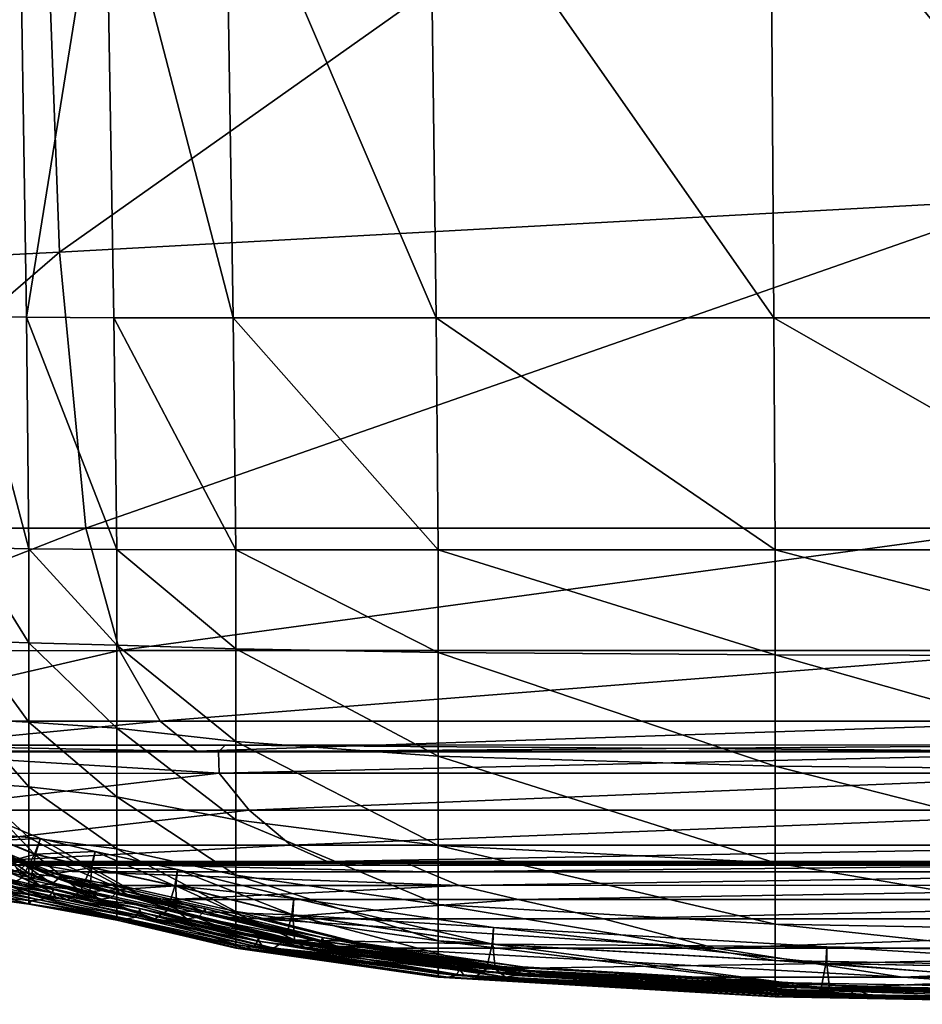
# Model space of a CAD drawing. Header units: millimetres. Extents: x 2387 to 13955, y -4964 to 364.
# Tile 783 of 1056: x 3702 to 3724, y -365 to -341. Entities that reach past the tile are written whole.
import ezdxf

# ---------------------------------------------------------------- set-up
doc = ezdxf.new("R2010")
doc.units = ezdxf.units.MM
doc.header["$MEASUREMENT"] = 0
doc.layers.add('Predefinito', color=7, linetype='Continuous', true_color=0x000000)

# ---------------------------------------------------------------- blocks, each defined once
blk = doc.blocks.new('Blocco 09')
at = {"layer": 'Predefinito'}
for points in [[(316.987, -595.86, 558.749), (290.49, -601.114, 473.503), (290.98, -614.261, 469.967)], [(290.98, -614.261, 469.967), (314.934, -612.947, 544.564), (316.987, -595.86, 558.749)], [(290.49, -601.114, 473.503), (281.395, -602.865, 440.638), (282.275, -614.699, 440.649)], [(282.275, -614.699, 440.649), (290.98, -614.261, 469.967), (290.49, -601.114, 473.503)], [(289.974, -603.701, 12.329), (290.159, -615.871, 12.4), (288.701, -615.856, 12.571)], [(290.159, -615.871, 12.4), (289.974, -603.701, 12.329), (292.119, -603.705, 12.211)], [(292.119, -603.705, 12.211), (292.326, -615.88, 12.296), (290.159, -615.871, 12.4)], [(292.119, -603.705, 12.211), (295.083, -603.706, 12.172), (295.279, -615.883, 12.262)], [(295.279, -615.883, 12.262), (292.326, -615.88, 12.296), (292.119, -603.705, 12.211)], [(295.083, -603.706, 12.172), (300.141, -603.706, 12.172), (300.297, -615.883, 12.262)], [(300.297, -615.883, 12.262), (295.279, -615.883, 12.262), (295.083, -603.706, 12.172)], [(300.141, -603.706, 12.172), (308.572, -603.706, 12.172), (308.66, -615.883, 12.262)], [(308.66, -615.883, 12.262), (300.297, -615.883, 12.262), (300.141, -603.706, 12.172)], [(308.572, -603.706, 12.172), (318.689, -603.706, 12.172), (318.697, -615.883, 12.262)], [(318.697, -615.883, 12.262), (308.66, -615.883, 12.262), (308.572, -603.706, 12.172)], [(314.934, -612.947, 544.564), (290.98, -614.261, 469.967), (291.634, -621.091, 468.812)], [(291.634, -621.091, 468.812), (314.74, -621.091, 539.929), (314.934, -612.947, 544.564)], [(290.98, -614.261, 469.967), (282.275, -614.699, 440.649), (283.058, -621.092, 440.652)], [(283.058, -621.092, 440.652), (291.634, -621.091, 468.812), (290.98, -614.261, 469.967)], [(290.221, -621.601, 12.654), (288.753, -621.57, 12.811), (288.701, -615.856, 12.571)], [(288.701, -615.856, 12.571), (290.159, -615.871, 12.4), (290.221, -621.601, 12.654)], [(292.396, -621.619, 12.563), (290.221, -621.601, 12.654), (290.159, -615.871, 12.4)], [(290.159, -615.871, 12.4), (292.326, -615.88, 12.296), (292.396, -621.619, 12.563)], [(295.345, -621.625, 12.532), (292.396, -621.619, 12.563), (292.326, -615.88, 12.296)], [(292.326, -615.88, 12.296), (295.279, -615.883, 12.262), (295.345, -621.625, 12.532)], [(300.349, -621.625, 12.532), (295.345, -621.625, 12.532), (295.279, -615.883, 12.262)], [(295.279, -615.883, 12.262), (300.297, -615.883, 12.262), (300.349, -621.625, 12.532)], [(308.69, -621.625, 12.532), (300.349, -621.625, 12.532), (300.297, -615.883, 12.262)], [(300.297, -615.883, 12.262), (308.66, -615.883, 12.262), (308.69, -621.625, 12.532)], [(318.699, -621.625, 12.532), (308.69, -621.625, 12.532), (308.66, -615.883, 12.262)], [(308.66, -615.883, 12.262), (318.697, -615.883, 12.262), (318.699, -621.625, 12.532)], [(291.634, -621.091, 468.812), (283.058, -621.092, 440.652), (283.885, -624.121, 440.653)], [(283.885, -624.121, 440.653), (292.46, -624.12, 468.841), (291.634, -621.091, 468.812)], [(314.74, -621.091, 539.929), (291.634, -621.091, 468.812), (292.46, -624.12, 468.841)], [(292.46, -624.12, 468.841), (315.566, -624.12, 540.045), (314.74, -621.091, 539.929)], [(288.753, -621.57, 12.811), (290.221, -621.601, 12.654), (290.221, -623.928, 13.18)], [(290.221, -623.928, 13.18), (288.753, -623.876, 13.322), (288.753, -621.57, 12.811)], [(290.221, -621.601, 12.654), (292.396, -621.619, 12.563), (292.396, -623.984, 13.1)], [(292.396, -623.984, 13.1), (290.221, -623.928, 13.18), (290.221, -621.601, 12.654)], [(292.396, -621.619, 12.563), (295.345, -621.625, 12.532), (295.345, -624.073, 13.073)], [(295.345, -624.073, 13.073), (292.396, -623.984, 13.1), (292.396, -621.619, 12.563)], [(295.345, -621.625, 12.532), (300.349, -621.625, 12.532), (300.349, -624.164, 13.073)], [(300.349, -624.164, 13.073), (295.345, -624.073, 13.073), (295.345, -621.625, 12.532)], [(300.349, -621.625, 12.532), (308.69, -621.625, 12.532), (308.69, -624.225, 13.073)], [(308.69, -624.225, 13.073), (300.349, -624.164, 13.073), (300.349, -621.625, 12.532)], [(308.69, -621.625, 12.532), (318.699, -621.625, 12.532), (318.699, -624.247, 13.073)], [(318.699, -624.247, 13.073), (308.69, -624.225, 13.073), (308.69, -621.625, 12.532)], [(290.221, -625.892, 14.068), (288.753, -625.813, 14.192), (288.753, -623.876, 13.322)], [(288.753, -623.876, 13.322), (290.221, -623.928, 13.18), (290.221, -625.892, 14.068)], [(292.396, -626.041, 13.997), (290.221, -625.892, 14.068), (290.221, -623.928, 13.18)], [(290.221, -623.928, 13.18), (292.396, -623.984, 13.1), (292.396, -626.041, 13.997)], [(295.345, -626.372, 13.974), (292.396, -626.041, 13.997), (292.396, -623.984, 13.1)], [(292.396, -623.984, 13.1), (295.345, -624.073, 13.073), (295.345, -626.372, 13.974)], [(292.46, -624.12, 468.841), (283.885, -624.121, 440.653), (284.894, -625.865, 440.653)], [(284.894, -625.865, 440.653), (293.469, -625.864, 468.858), (292.46, -624.12, 468.841)], [(315.566, -624.12, 540.045), (292.46, -624.12, 468.841), (293.469, -625.864, 468.858)], [(293.469, -625.864, 468.858), (316.575, -625.864, 540.111), (315.566, -624.12, 540.045)], [(300.349, -626.734, 13.974), (295.345, -626.372, 13.974), (295.345, -624.073, 13.073)], [(295.345, -624.073, 13.073), (300.349, -624.164, 13.073), (300.349, -626.734, 13.974)], [(308.69, -626.977, 13.974), (300.349, -626.734, 13.974), (300.349, -624.164, 13.073)], [(300.349, -624.164, 13.073), (308.69, -624.225, 13.073), (308.69, -626.977, 13.974)], [(318.699, -627.068, 13.974), (308.69, -626.977, 13.974), (308.69, -624.225, 13.073)], [(308.69, -624.225, 13.073), (318.699, -624.247, 13.073), (318.699, -627.068, 13.974)], [(293.469, -625.864, 468.858), (284.894, -625.865, 440.653), (285.806, -626.607, 440.637)], [(285.806, -626.607, 440.637), (294.381, -626.605, 468.849), (293.469, -625.864, 468.858)], [(288.753, -625.813, 14.192), (290.221, -625.892, 14.068), (290.221, -627.494, 15.314)], [(290.221, -627.494, 15.314), (288.753, -627.39, 15.418), (288.753, -625.813, 14.192)], [(290.221, -625.892, 14.068), (292.396, -626.041, 13.997), (292.396, -627.738, 15.255)], [(292.396, -627.738, 15.255), (290.221, -627.494, 15.314), (290.221, -625.892, 14.068)], [(316.575, -625.864, 540.111), (293.469, -625.864, 468.858), (294.381, -626.605, 468.849)], [(294.381, -626.605, 468.849), (317.487, -626.605, 540.13), (316.575, -625.864, 540.111)], [(292.396, -626.041, 13.997), (295.345, -626.372, 13.974), (295.345, -628.311, 15.236)], [(295.345, -628.311, 15.236), (292.396, -627.738, 15.255), (292.396, -626.041, 13.997)], [(294.911, -626.626, 468.803), (286.336, -626.627, 440.589), (286.507, -626.457, 440.557)], [(286.507, -626.457, 440.557), (286.336, -626.627, 440.589), (294.911, -626.626, 468.803)], [(286.507, -626.457, 440.557), (295.081, -626.456, 468.771), (294.911, -626.626, 468.803)], [(294.911, -626.626, 468.803), (295.081, -626.456, 468.771), (286.507, -626.457, 440.557)], [(294.911, -626.626, 468.803), (318.019, -626.625, 540.103), (318.189, -626.454, 540.078)], [(318.189, -626.454, 540.078), (295.081, -626.456, 468.771), (294.911, -626.626, 468.803)], [(318.019, -626.625, 540.103), (294.911, -626.626, 468.803), (295.081, -626.456, 468.771)], [(295.081, -626.456, 468.771), (318.189, -626.454, 540.078), (318.019, -626.625, 540.103)], [(295.345, -626.372, 13.974), (300.349, -626.734, 13.974), (300.349, -628.944, 15.236)], [(300.349, -628.944, 15.236), (295.345, -628.311, 15.236), (295.345, -626.372, 13.974)], [(294.381, -626.605, 468.849), (285.806, -626.607, 440.637), (286.336, -626.627, 440.589)], [(286.336, -626.627, 440.589), (294.911, -626.626, 468.803), (294.381, -626.605, 468.849)], [(294.931, -627.156, 468.855), (294.911, -626.626, 468.803), (286.336, -626.627, 440.589)], [(286.336, -626.627, 440.589), (286.356, -627.158, 440.637), (294.931, -627.156, 468.855)], [(317.487, -626.605, 540.13), (294.381, -626.605, 468.849), (294.911, -626.626, 468.803)], [(294.911, -626.626, 468.803), (318.019, -626.625, 540.103), (317.487, -626.605, 540.13)], [(318.019, -626.625, 540.103), (294.911, -626.626, 468.803), (294.931, -627.156, 468.855)], [(294.931, -627.156, 468.855), (318.038, -627.156, 540.151), (318.019, -626.625, 540.103)], [(300.349, -626.734, 13.974), (308.69, -626.977, 13.974), (308.69, -629.369, 15.236)], [(308.69, -629.369, 15.236), (300.349, -628.944, 15.236), (300.349, -626.734, 13.974)], [(308.69, -626.977, 13.974), (318.699, -627.068, 13.974), (318.699, -629.529, 15.236)], [(318.699, -629.529, 15.236), (308.69, -629.369, 15.236), (308.69, -626.977, 13.974)], [(294.931, -627.156, 468.855), (286.356, -627.158, 440.637), (287.098, -628.069, 440.654)], [(287.098, -628.069, 440.654), (295.673, -628.067, 468.879), (294.931, -627.156, 468.855)], [(318.038, -627.156, 540.151), (294.931, -627.156, 468.855), (295.673, -628.067, 468.879)], [(295.673, -628.067, 468.879), (318.778, -628.067, 540.195), (318.038, -627.156, 540.151)], [(290.221, -628.741, 16.917), (288.753, -628.616, 16.996), (288.753, -627.39, 15.418)], [(288.753, -627.39, 15.418), (290.221, -627.494, 15.314), (290.221, -628.741, 16.917)], [(292.396, -629.022, 16.873), (290.221, -628.741, 16.917), (290.221, -627.494, 15.314)], [(290.221, -627.494, 15.314), (292.396, -627.738, 15.255), (292.396, -629.022, 16.873)], [(295.345, -629.678, 16.858), (292.396, -629.022, 16.873), (292.396, -627.738, 15.255)], [(292.396, -627.738, 15.255), (295.345, -628.311, 15.236), (295.345, -629.678, 16.858)], [(295.673, -628.067, 468.879), (287.098, -628.069, 440.654), (288.132, -628.937, 440.654)], [(288.132, -628.937, 440.654), (296.707, -628.935, 468.887), (295.673, -628.067, 468.879)], [(318.778, -628.067, 540.195), (295.673, -628.067, 468.879), (296.707, -628.935, 468.887)], [(296.707, -628.935, 468.887), (319.813, -628.935, 540.228), (318.778, -628.067, 540.195)], [(289.655, -628.418, 426.633), (289.522, -628.812, 426.543), (290.358, -629.158, 426.543)], [(289.547, -628.811, 426.753), (289.655, -628.418, 426.633), (290.506, -628.77, 426.632)], [(290.358, -629.158, 426.543), (290.506, -628.77, 426.632), (289.655, -628.418, 426.633)], [(300.349, -630.402, 16.858), (295.345, -629.678, 16.858), (295.345, -628.311, 15.236)], [(295.345, -628.311, 15.236), (300.349, -628.944, 15.236), (300.349, -630.402, 16.858)], [(288.753, -628.616, 16.996), (290.221, -628.741, 16.917), (290.221, -629.628, 18.88)], [(290.221, -629.628, 18.88), (288.753, -629.487, 18.933), (288.753, -628.616, 16.996)], [(289.522, -628.812, 426.543), (289.239, -629.402, 425.692), (290.052, -629.74, 425.695)], [(289.468, -629.401, 427.646), (289.547, -628.811, 426.753), (290.383, -629.158, 426.754)], [(290.052, -629.74, 425.695), (290.358, -629.158, 426.543), (289.522, -628.812, 426.543)], [(290.506, -628.77, 426.632), (290.383, -629.158, 426.754), (289.547, -628.811, 426.753)], [(290.221, -628.741, 16.917), (292.396, -629.022, 16.873), (292.396, -629.92, 18.851)], [(292.396, -629.92, 18.851), (290.221, -629.628, 18.88), (290.221, -628.741, 16.917)], [(290.506, -628.77, 426.632), (290.358, -629.158, 426.543), (291.751, -629.49, 426.553)], [(290.383, -629.158, 426.754), (290.506, -628.77, 426.632), (291.864, -629.093, 426.646)], [(291.751, -629.49, 426.553), (291.864, -629.093, 426.646), (290.506, -628.77, 426.632)], [(296.707, -628.935, 468.887), (288.132, -628.937, 440.654), (289.032, -629.337, 440.655)], [(289.032, -629.337, 440.655), (297.606, -629.335, 468.891), (296.707, -628.935, 468.887)], [(290.383, -629.158, 426.754), (290.281, -629.739, 427.65), (289.468, -629.401, 427.646)], [(289.657, -629.121, 433.589), (289.615, -629.206, 433.407), (290.132, -629.428, 433.407)], [(289.672, -629.206, 433.776), (289.657, -629.121, 433.589), (290.183, -629.345, 433.588)], [(290.132, -629.428, 433.407), (290.183, -629.345, 433.588), (289.657, -629.121, 433.589)], [(290.358, -629.158, 426.543), (290.052, -629.74, 425.695), (291.498, -630.084, 425.699)], [(290.281, -629.739, 427.65), (290.383, -629.158, 426.754), (291.775, -629.49, 426.763)], [(291.498, -630.084, 425.699), (291.751, -629.49, 426.553), (290.358, -629.158, 426.543)], [(291.864, -629.093, 426.646), (291.775, -629.49, 426.763), (290.383, -629.158, 426.754)], [(291.864, -629.093, 426.646), (291.751, -629.49, 426.553), (293.83, -629.943, 426.565)], [(291.775, -629.49, 426.763), (291.864, -629.093, 426.646), (293.897, -629.536, 426.664)], [(293.83, -629.943, 426.565), (293.897, -629.536, 426.664), (291.864, -629.093, 426.646)], [(292.396, -629.022, 16.873), (295.345, -629.678, 16.858), (295.345, -630.579, 18.841)], [(295.345, -630.579, 18.841), (292.396, -629.92, 18.851), (292.396, -629.022, 16.873)], [(319.813, -628.935, 540.228), (296.707, -628.935, 468.887), (297.606, -629.335, 468.891)], [(297.606, -629.335, 468.891), (320.716, -629.336, 540.243), (319.813, -628.935, 540.228)], [(308.69, -630.887, 16.858), (300.349, -630.402, 16.858), (300.349, -628.944, 15.236)], [(300.349, -628.944, 15.236), (308.69, -629.369, 15.236), (308.69, -630.887, 16.858)], [(297.606, -629.335, 468.891), (289.032, -629.337, 440.655), (289.799, -629.432, 440.653)], [(289.703, -629.935, 423.297), (290.052, -629.74, 425.695), (289.239, -629.402, 425.692)], [(289.672, -629.206, 433.776), (290.001, -629.334, 435.587), (289.45, -629.341, 435.592)], [(290.436, -629.383, 440.647), (289.45, -629.341, 435.592), (290.001, -629.334, 435.587)], [(289.45, -629.341, 435.592), (290.436, -629.383, 440.647), (289.799, -629.432, 440.653)], [(289.689, -629.596, 430.059), (289.468, -629.401, 427.646), (290.281, -629.739, 427.65)], [(289.985, -629.553, 432.482), (290.132, -629.428, 433.407), (289.615, -629.206, 433.407)], [(290.001, -629.334, 435.587), (289.672, -629.206, 433.776), (290.19, -629.428, 433.777)], [(290.183, -629.345, 433.588), (290.19, -629.428, 433.777), (289.672, -629.206, 433.776)], [(289.799, -629.432, 440.653), (298.373, -629.43, 468.89), (297.606, -629.335, 468.891)], [(298.373, -629.43, 468.89), (289.799, -629.432, 440.653), (290.436, -629.383, 440.647)], [(290.001, -629.334, 435.587), (290.984, -629.375, 440.642), (290.436, -629.383, 440.647)], [(291.487, -629.593, 440.646), (290.984, -629.375, 440.642), (290.001, -629.334, 435.587)], [(290.001, -629.334, 435.587), (290.507, -629.552, 435.59), (291.487, -629.593, 440.646)], [(290.19, -629.428, 433.777), (290.507, -629.552, 435.59), (290.001, -629.334, 435.587)], [(290.183, -629.345, 433.588), (290.132, -629.428, 433.407), (290.945, -629.767, 433.412)], [(290.19, -629.428, 433.777), (290.183, -629.345, 433.588), (290.999, -629.685, 433.592)], [(290.945, -629.767, 433.412), (290.999, -629.685, 433.592), (290.183, -629.345, 433.588)], [(299.01, -629.382, 468.883), (290.436, -629.383, 440.647), (290.984, -629.375, 440.642)], [(290.436, -629.383, 440.647), (299.01, -629.382, 468.883), (298.373, -629.43, 468.89)], [(290.984, -629.375, 440.642), (299.559, -629.374, 468.879), (299.01, -629.382, 468.883)], [(300.063, -629.592, 468.885), (299.559, -629.374, 468.879), (290.984, -629.375, 440.642)], [(290.984, -629.375, 440.642), (291.487, -629.593, 440.646), (300.063, -629.592, 468.885)], [(320.716, -629.336, 540.243), (297.606, -629.335, 468.891), (298.373, -629.43, 468.89)], [(298.373, -629.43, 468.89), (321.485, -629.431, 540.246), (320.716, -629.336, 540.243)], [(321.485, -629.431, 540.246), (298.373, -629.43, 468.89), (299.01, -629.382, 468.883)], [(322.119, -629.382, 540.24), (299.01, -629.382, 468.883), (299.559, -629.374, 468.879)], [(299.01, -629.382, 468.883), (322.119, -629.382, 540.24), (321.485, -629.431, 540.246)], [(299.559, -629.374, 468.879), (322.665, -629.374, 540.237), (322.119, -629.382, 540.24)], [(322.665, -629.374, 540.237), (299.559, -629.374, 468.879), (300.063, -629.592, 468.885)], [(300.063, -629.592, 468.885), (323.165, -629.591, 540.248), (322.665, -629.374, 540.237)], [(318.699, -631.07, 16.858), (308.69, -630.887, 16.858), (308.69, -629.369, 15.236)], [(308.69, -629.369, 15.236), (318.699, -629.529, 15.236), (318.699, -631.07, 16.858)], [(290.221, -630.154, 21.208), (288.754, -629.998, 21.239), (288.753, -629.487, 18.933)], [(288.753, -629.487, 18.933), (290.221, -629.628, 18.88), (290.221, -630.154, 21.208)], [(289.985, -629.553, 432.482), (289.689, -629.596, 430.059), (290.494, -629.932, 430.063)], [(290.281, -629.739, 427.65), (290.494, -629.932, 430.063), (289.689, -629.596, 430.059)], [(290.132, -629.428, 433.407), (289.985, -629.553, 432.482), (290.793, -629.89, 432.487)], [(290.494, -629.932, 430.063), (290.793, -629.89, 432.487), (289.985, -629.553, 432.482)], [(290.793, -629.89, 432.487), (290.945, -629.767, 433.412), (290.132, -629.428, 433.407)], [(290.999, -629.685, 433.592), (291.003, -629.767, 433.781), (290.19, -629.428, 433.777)], [(290.507, -629.552, 435.59), (290.19, -629.428, 433.777), (291.003, -629.767, 433.781)], [(292.396, -630.457, 21.19), (290.221, -630.154, 21.208), (290.221, -629.628, 18.88)], [(290.221, -629.628, 18.88), (292.396, -629.92, 18.851), (292.396, -630.457, 21.19)], [(291.775, -629.49, 426.763), (291.726, -630.084, 427.653), (290.281, -629.739, 427.65)], [(292.295, -629.93, 440.653), (291.487, -629.593, 440.646), (290.507, -629.552, 435.59)], [(290.507, -629.552, 435.59), (291.315, -629.889, 435.596), (292.295, -629.93, 440.653)], [(291.003, -629.767, 433.781), (291.315, -629.889, 435.596), (290.507, -629.552, 435.59)], [(300.87, -629.929, 468.895), (300.063, -629.592, 468.885), (291.487, -629.593, 440.646)], [(291.487, -629.593, 440.646), (292.295, -629.93, 440.653), (300.87, -629.929, 468.895)], [(291.751, -629.49, 426.553), (291.498, -630.084, 425.699), (293.648, -630.555, 425.702)], [(291.726, -630.084, 427.653), (291.775, -629.49, 426.763), (293.855, -629.943, 426.775)], [(293.648, -630.555, 425.702), (293.83, -629.943, 426.565), (291.751, -629.49, 426.553)], [(293.897, -629.536, 426.664), (293.855, -629.943, 426.775), (291.775, -629.49, 426.763)], [(296.774, -630.245, 426.673), (293.897, -629.536, 426.664), (293.83, -629.943, 426.565)], [(296.751, -630.657, 426.783), (293.855, -629.943, 426.775), (293.897, -629.536, 426.664)], [(293.897, -629.536, 426.664), (296.774, -630.245, 426.673), (296.751, -630.657, 426.783)], [(323.165, -629.591, 540.248), (300.063, -629.592, 468.885), (300.87, -629.929, 468.895)], [(300.87, -629.929, 468.895), (323.97, -629.928, 540.264), (323.165, -629.591, 540.248)], [(290.685, -630.242, 417.731), (289.224, -629.897, 417.729), (289.01, -629.942, 412.582)], [(289.338, -629.772, 419.566), (289.224, -629.897, 417.729), (290.685, -630.242, 417.731)], [(289.377, -629.69, 419.748), (289.338, -629.772, 419.566), (290.787, -630.116, 419.568)], [(290.685, -630.242, 417.731), (290.787, -630.116, 419.568), (289.338, -629.772, 419.566)], [(289.367, -629.772, 419.935), (289.377, -629.69, 419.748), (290.819, -630.032, 419.751)], [(289.433, -629.895, 420.871), (289.367, -629.772, 419.935), (290.816, -630.116, 419.938)], [(290.819, -630.032, 419.751), (290.816, -630.116, 419.938), (289.367, -629.772, 419.935)], [(290.787, -630.116, 419.568), (290.819, -630.032, 419.751), (289.377, -629.69, 419.748)], [(289.703, -629.935, 423.297), (289.433, -629.895, 420.871), (290.893, -630.241, 420.872)], [(290.816, -630.116, 419.938), (290.893, -630.241, 420.872), (289.433, -629.895, 420.871)], [(290.052, -629.74, 425.695), (289.703, -629.935, 423.297), (291.166, -630.283, 423.299)], [(291.166, -630.283, 423.299), (291.498, -630.084, 425.699), (290.052, -629.74, 425.695)], [(290.494, -629.932, 430.063), (290.281, -629.739, 427.65), (291.726, -630.084, 427.653)], [(290.793, -629.89, 432.487), (290.494, -629.932, 430.063), (291.957, -630.281, 430.065)], [(290.945, -629.767, 433.412), (290.793, -629.89, 432.487), (292.251, -630.239, 432.489)], [(291.957, -630.281, 430.065), (292.251, -630.239, 432.489), (290.793, -629.89, 432.487)], [(290.999, -629.685, 433.592), (290.945, -629.767, 433.412), (292.392, -630.113, 433.416)], [(292.251, -630.239, 432.489), (292.392, -630.113, 433.416), (290.945, -629.767, 433.412)], [(291.003, -629.767, 433.781), (290.999, -629.685, 433.592), (292.439, -630.029, 433.597)], [(292.392, -630.113, 433.416), (292.439, -630.029, 433.597), (290.999, -629.685, 433.592)], [(291.315, -629.889, 435.596), (291.003, -629.767, 433.781), (292.45, -630.113, 433.786)], [(292.439, -630.029, 433.597), (292.45, -630.113, 433.786), (291.003, -629.767, 433.781)], [(292.295, -629.93, 440.653), (291.315, -629.889, 435.596), (292.773, -630.238, 435.599)], [(292.45, -630.113, 433.786), (292.773, -630.238, 435.599), (291.315, -629.889, 435.596)], [(295.345, -629.678, 16.858), (300.349, -630.402, 16.858), (300.349, -631.303, 18.841)], [(300.349, -631.303, 18.841), (295.345, -630.579, 18.841), (295.345, -629.678, 16.858)], [(290.279, -630.315, 359.722), (288.813, -629.994, 359.723), (288.75, -630.138, 214.754)], [(290.217, -630.395, 214.748), (288.75, -630.138, 214.754), (288.753, -630.199, 70.862)], [(288.75, -630.138, 214.754), (290.217, -630.395, 214.748), (290.279, -630.315, 359.722)], [(290.22, -630.387, 70.847), (288.753, -630.199, 70.862), (288.754, -629.998, 21.239)], [(288.754, -629.998, 21.239), (290.221, -630.154, 21.208), (290.22, -630.387, 70.847)], [(290.475, -630.287, 412.583), (289.01, -629.942, 412.582), (288.813, -629.994, 359.723)], [(288.813, -629.994, 359.723), (290.279, -630.315, 359.722), (290.475, -630.287, 412.583)], [(289.01, -629.942, 412.582), (290.475, -630.287, 412.583), (290.685, -630.242, 417.731)], [(290.893, -630.241, 420.872), (291.166, -630.283, 423.299), (289.703, -629.935, 423.297)], [(291.726, -630.084, 427.653), (291.957, -630.281, 430.065), (290.494, -629.932, 430.063)], [(290.787, -630.116, 419.568), (290.685, -630.242, 417.731), (292.858, -630.717, 417.731)], [(290.819, -630.032, 419.751), (290.787, -630.116, 419.568), (292.945, -630.587, 419.57)], [(292.858, -630.717, 417.731), (292.945, -630.587, 419.57), (290.787, -630.116, 419.568)], [(290.816, -630.116, 419.938), (290.819, -630.032, 419.751), (292.968, -630.501, 419.754)], [(292.968, -630.501, 419.754), (292.974, -630.587, 419.94), (290.816, -630.116, 419.938)], [(290.893, -630.241, 420.872), (290.816, -630.116, 419.938), (292.974, -630.587, 419.94)], [(292.945, -630.587, 419.57), (292.968, -630.501, 419.754), (290.819, -630.032, 419.751)], [(291.498, -630.084, 425.699), (291.166, -630.283, 423.299), (293.341, -630.759, 423.299)], [(293.341, -630.759, 423.299), (293.648, -630.555, 425.702), (291.498, -630.084, 425.699)], [(293.855, -629.943, 426.775), (293.875, -630.555, 427.657), (291.726, -630.084, 427.653)], [(291.957, -630.281, 430.065), (291.726, -630.084, 427.653), (293.875, -630.555, 427.657)], [(292.392, -630.113, 433.416), (292.251, -630.239, 432.489), (294.415, -630.716, 432.491)], [(300.87, -629.929, 468.895), (292.295, -629.93, 440.653), (293.755, -630.28, 440.655)], [(292.773, -630.238, 435.599), (293.755, -630.28, 440.655), (292.295, -629.93, 440.653)], [(292.439, -630.029, 433.597), (292.392, -630.113, 433.416), (294.54, -630.586, 433.421)], [(294.415, -630.716, 432.491), (294.54, -630.586, 433.421), (292.392, -630.113, 433.416)], [(295.345, -631.12, 21.184), (292.396, -630.457, 21.19), (292.396, -629.92, 18.851)], [(292.396, -629.92, 18.851), (295.345, -630.579, 18.841), (295.345, -631.12, 21.184)], [(292.45, -630.113, 433.786), (292.439, -630.029, 433.597), (294.577, -630.5, 433.604)], [(294.54, -630.586, 433.421), (294.577, -630.5, 433.604), (292.439, -630.029, 433.597)], [(294.577, -630.5, 433.604), (294.598, -630.586, 433.791), (292.45, -630.113, 433.786)], [(292.773, -630.238, 435.599), (292.45, -630.113, 433.786), (294.598, -630.586, 433.791)], [(296.727, -630.657, 426.573), (293.83, -629.943, 426.565), (293.648, -630.555, 425.702)], [(293.755, -630.28, 440.655), (302.331, -630.28, 468.9), (300.87, -629.929, 468.895)], [(293.83, -629.943, 426.565), (296.727, -630.657, 426.573), (296.774, -630.245, 426.673)], [(293.855, -629.943, 426.775), (296.751, -630.657, 426.783), (296.798, -631.274, 427.662)], [(296.798, -631.274, 427.662), (293.875, -630.555, 427.657), (293.855, -629.943, 426.775)], [(323.97, -629.928, 540.264), (300.87, -629.929, 468.895), (302.331, -630.28, 468.9)], [(302.331, -630.28, 468.9), (325.433, -630.279, 540.279), (323.97, -629.928, 540.264)], [(288.753, -630.199, 70.862), (290.22, -630.387, 70.847), (290.217, -630.395, 214.748)], [(292.459, -630.767, 359.721), (290.279, -630.315, 359.722), (290.217, -630.395, 214.748)], [(292.394, -630.787, 214.744), (290.217, -630.395, 214.748), (290.22, -630.387, 70.847)], [(292.395, -630.718, 70.838), (290.22, -630.387, 70.847), (290.221, -630.154, 21.208)], [(290.22, -630.387, 70.847), (292.395, -630.718, 70.838), (292.394, -630.787, 214.744)], [(290.221, -630.154, 21.208), (292.396, -630.457, 21.19), (292.395, -630.718, 70.838)], [(292.655, -630.76, 412.583), (290.475, -630.287, 412.583), (290.279, -630.315, 359.722)], [(290.279, -630.315, 359.722), (292.459, -630.767, 359.721), (292.655, -630.76, 412.583)], [(292.858, -630.717, 417.731), (290.685, -630.242, 417.731), (290.475, -630.287, 412.583)], [(290.475, -630.287, 412.583), (292.655, -630.76, 412.583), (292.858, -630.717, 417.731)], [(291.166, -630.283, 423.299), (290.893, -630.241, 420.872), (293.065, -630.716, 420.873)], [(292.974, -630.587, 419.94), (293.065, -630.716, 420.873), (290.893, -630.241, 420.872)], [(293.065, -630.716, 420.873), (293.341, -630.759, 423.299), (291.166, -630.283, 423.299)], [(292.251, -630.239, 432.489), (291.957, -630.281, 430.065), (294.127, -630.759, 430.066)], [(293.875, -630.555, 427.657), (294.127, -630.759, 430.066), (291.957, -630.281, 430.065)], [(294.127, -630.759, 430.066), (294.415, -630.716, 432.491), (292.251, -630.239, 432.489)], [(293.755, -630.28, 440.655), (292.773, -630.238, 435.599), (294.934, -630.716, 435.602)], [(294.598, -630.586, 433.791), (294.934, -630.716, 435.602), (292.773, -630.238, 435.599)], [(294.934, -630.716, 435.602), (295.915, -630.759, 440.658), (293.755, -630.28, 440.655)], [(302.331, -630.28, 468.9), (293.755, -630.28, 440.655), (295.915, -630.759, 440.658)], [(295.915, -630.759, 440.658), (304.443, -630.759, 468.906), (302.331, -630.28, 468.9)], [(301.723, -630.969, 426.683), (296.774, -630.245, 426.673), (296.727, -630.657, 426.573)], [(301.707, -631.381, 426.791), (296.751, -630.657, 426.783), (296.774, -630.245, 426.673)], [(296.774, -630.245, 426.673), (301.723, -630.969, 426.683), (301.707, -631.381, 426.791)], [(325.433, -630.279, 540.279), (302.331, -630.28, 468.9), (304.443, -630.759, 468.906)], [(304.443, -630.759, 468.906), (327.418, -630.758, 540.291), (325.433, -630.279, 540.279)], [(290.217, -630.395, 214.748), (292.394, -630.787, 214.744), (292.459, -630.767, 359.721)], [(295.345, -631.39, 70.835), (292.395, -630.718, 70.838), (292.396, -630.457, 21.19)], [(292.396, -630.457, 21.19), (295.345, -631.12, 21.184), (295.345, -631.39, 70.835)], [(295.882, -631.306, 419.572), (292.945, -630.587, 419.57), (292.858, -630.717, 417.731)], [(295.9, -631.219, 419.756), (292.968, -630.501, 419.754), (292.945, -630.587, 419.57)], [(292.945, -630.587, 419.57), (295.882, -631.306, 419.572), (295.9, -631.219, 419.756)], [(295.91, -631.306, 419.942), (292.974, -630.587, 419.94), (292.968, -630.501, 419.754)], [(292.968, -630.501, 419.754), (295.9, -631.219, 419.756), (295.91, -631.306, 419.942)], [(292.974, -630.587, 419.94), (295.91, -631.306, 419.942), (296.006, -631.437, 420.875)], [(296.006, -631.437, 420.875), (293.065, -630.716, 420.873), (292.974, -630.587, 419.94)], [(296.574, -631.274, 425.706), (293.648, -630.555, 425.702), (293.341, -630.759, 423.299)], [(293.648, -630.555, 425.702), (296.574, -631.274, 425.706), (296.727, -630.657, 426.573)], [(297.056, -631.48, 430.071), (294.127, -630.759, 430.066), (293.875, -630.555, 427.657)], [(293.875, -630.555, 427.657), (296.798, -631.274, 427.662), (297.056, -631.48, 430.071)], [(297.456, -631.306, 433.427), (294.54, -630.586, 433.421), (294.415, -630.716, 432.491)], [(297.488, -631.219, 433.611), (294.577, -630.5, 433.604), (294.54, -630.586, 433.421)], [(294.54, -630.586, 433.421), (297.456, -631.306, 433.427), (297.488, -631.219, 433.611)], [(297.513, -631.306, 433.797), (294.598, -630.586, 433.791), (294.577, -630.5, 433.604)], [(294.577, -630.5, 433.604), (297.488, -631.219, 433.611), (297.513, -631.306, 433.797)], [(294.598, -630.586, 433.791), (297.513, -631.306, 433.797), (297.85, -631.437, 435.608)], [(297.85, -631.437, 435.608), (294.934, -630.716, 435.602), (294.598, -630.586, 433.791)], [(300.349, -631.844, 21.184), (295.345, -631.12, 21.184), (295.345, -630.579, 18.841)], [(295.345, -630.579, 18.841), (300.349, -631.303, 18.841), (300.349, -631.844, 21.184)], [(300.349, -630.402, 16.858), (308.69, -630.887, 16.858), (308.69, -631.788, 18.841)], [(308.69, -631.788, 18.841), (300.349, -631.303, 18.841), (300.349, -630.402, 16.858)], [(295.345, -631.48, 214.743), (292.394, -630.787, 214.744), (292.395, -630.718, 70.838)], [(295.409, -631.48, 359.721), (292.459, -630.767, 359.721), (292.394, -630.787, 214.744)], [(292.394, -630.787, 214.744), (295.345, -631.48, 214.743), (295.409, -631.48, 359.721)], [(292.395, -630.718, 70.838), (295.345, -631.39, 70.835), (295.345, -631.48, 214.743)], [(295.602, -631.48, 412.583), (292.655, -630.76, 412.583), (292.459, -630.767, 359.721)], [(292.459, -630.767, 359.721), (295.409, -631.48, 359.721), (295.602, -631.48, 412.583)], [(295.801, -631.437, 417.733), (292.858, -630.717, 417.731), (292.655, -630.76, 412.583)], [(292.655, -630.76, 412.583), (295.602, -631.48, 412.583), (295.801, -631.437, 417.733)], [(292.858, -630.717, 417.731), (295.801, -631.437, 417.733), (295.882, -631.306, 419.572)], [(296.28, -631.48, 423.302), (293.341, -630.759, 423.299), (293.065, -630.716, 420.873)], [(293.065, -630.716, 420.873), (296.006, -631.437, 420.875), (296.28, -631.48, 423.302)], [(293.341, -630.759, 423.299), (296.28, -631.48, 423.302), (296.574, -631.274, 425.706)], [(297.338, -631.437, 432.497), (294.415, -630.716, 432.491), (294.127, -630.759, 430.066)], [(294.127, -630.759, 430.066), (297.056, -631.48, 430.071), (297.338, -631.437, 432.497)], [(294.415, -630.716, 432.491), (297.338, -631.437, 432.497), (297.456, -631.306, 433.427)], [(298.821, -631.48, 440.667), (295.915, -630.759, 440.658), (294.934, -630.716, 435.602)], [(294.934, -630.716, 435.602), (297.85, -631.437, 435.608), (298.821, -631.48, 440.667)], [(295.915, -630.759, 440.658), (298.821, -631.48, 440.667), (307.208, -631.48, 468.917)], [(307.208, -631.48, 468.917), (304.443, -630.759, 468.906), (295.915, -630.759, 440.658)], [(301.683, -631.381, 426.581), (296.727, -630.657, 426.573), (296.574, -631.274, 425.706)], [(296.727, -630.657, 426.573), (301.683, -631.381, 426.581), (301.723, -630.969, 426.683)], [(296.751, -630.657, 426.783), (301.707, -631.381, 426.791), (301.763, -631.998, 427.67)], [(301.763, -631.998, 427.67), (296.798, -631.274, 427.662), (296.751, -630.657, 426.783)], [(327.418, -630.758, 540.291), (304.443, -630.759, 468.906), (307.208, -631.48, 468.917)], [(307.208, -631.48, 468.917), (329.793, -631.48, 540.301), (327.418, -630.758, 540.291)], [(295.345, -631.12, 21.184), (300.349, -631.844, 21.184), (300.349, -632.114, 70.835)], [(300.349, -632.114, 70.835), (295.345, -631.39, 70.835), (295.345, -631.12, 21.184)], [(309.971, -631.454, 426.698), (301.723, -630.969, 426.683), (301.683, -631.381, 426.581)], [(309.967, -631.866, 426.805), (301.707, -631.381, 426.791), (301.723, -630.969, 426.683)], [(301.723, -630.969, 426.683), (309.971, -631.454, 426.698), (309.967, -631.866, 426.805)], [(308.69, -630.887, 16.858), (318.699, -631.07, 16.858), (318.699, -631.971, 18.841)], [(318.699, -631.971, 18.841), (308.69, -631.788, 18.841), (308.69, -630.887, 16.858)], [(300.87, -632.03, 419.575), (295.882, -631.306, 419.572), (295.801, -631.437, 417.733)], [(300.886, -631.943, 419.759), (295.9, -631.219, 419.756), (295.882, -631.306, 419.572)], [(295.882, -631.306, 419.572), (300.87, -632.03, 419.575), (300.886, -631.943, 419.759)], [(300.898, -632.03, 419.945), (295.91, -631.306, 419.942), (295.9, -631.219, 419.756)], [(295.9, -631.219, 419.756), (300.886, -631.943, 419.759), (300.898, -632.03, 419.945)], [(295.91, -631.306, 419.942), (300.898, -632.03, 419.945), (300.993, -632.161, 420.878)], [(300.993, -632.161, 420.878), (296.006, -631.437, 420.875), (295.91, -631.306, 419.942)], [(301.544, -631.998, 425.713), (296.574, -631.274, 425.706), (296.28, -631.48, 423.302)], [(296.574, -631.274, 425.706), (301.544, -631.998, 425.713), (301.683, -631.381, 426.581)], [(302.018, -632.204, 430.079), (297.056, -631.48, 430.071), (296.798, -631.274, 427.662)], [(296.798, -631.274, 427.662), (301.763, -631.998, 427.67), (302.018, -632.204, 430.079)], [(302.405, -632.03, 433.439), (297.456, -631.306, 433.427), (297.338, -631.437, 432.497)], [(302.435, -631.943, 433.623), (297.488, -631.219, 433.611), (297.456, -631.306, 433.427)], [(297.456, -631.306, 433.427), (302.405, -632.03, 433.439), (302.435, -631.943, 433.623)], [(302.46, -632.03, 433.809), (297.513, -631.306, 433.797), (297.488, -631.219, 433.611)], [(297.488, -631.219, 433.611), (302.435, -631.943, 433.623), (302.46, -632.03, 433.809)], [(297.513, -631.306, 433.797), (302.46, -632.03, 433.809), (302.791, -632.161, 435.621)], [(302.791, -632.161, 435.621), (297.85, -631.437, 435.608), (297.513, -631.306, 433.797)], [(308.69, -632.329, 21.184), (300.349, -631.844, 21.184), (300.349, -631.303, 18.841)], [(300.349, -631.303, 18.841), (308.69, -631.788, 18.841), (308.69, -632.329, 21.184)], [(300.349, -632.204, 214.743), (295.345, -631.48, 214.743), (295.345, -631.39, 70.835)], [(295.345, -631.39, 70.835), (300.349, -632.114, 70.835), (300.349, -632.204, 214.743)], [(295.345, -631.48, 214.743), (300.349, -632.204, 214.743), (300.412, -632.204, 359.722)], [(300.412, -632.204, 359.722), (295.409, -631.48, 359.721), (295.345, -631.48, 214.743)], [(300.6, -632.204, 412.585), (295.602, -631.48, 412.583), (295.409, -631.48, 359.721)], [(295.409, -631.48, 359.721), (300.412, -632.204, 359.722), (300.6, -632.204, 412.585)], [(300.793, -632.161, 417.735), (295.801, -631.437, 417.733), (295.602, -631.48, 412.583)], [(295.602, -631.48, 412.583), (300.6, -632.204, 412.585), (300.793, -632.161, 417.735)], [(295.801, -631.437, 417.733), (300.793, -632.161, 417.735), (300.87, -632.03, 419.575)], [(301.261, -632.204, 423.307), (296.28, -631.48, 423.302), (296.006, -631.437, 420.875)], [(296.006, -631.437, 420.875), (300.993, -632.161, 420.878), (301.261, -632.204, 423.307)], [(296.28, -631.48, 423.302), (301.261, -632.204, 423.307), (301.544, -631.998, 425.713)], [(302.292, -632.161, 432.507), (297.338, -631.437, 432.497), (297.056, -631.48, 430.071)], [(297.056, -631.48, 430.071), (302.018, -632.204, 430.079), (302.292, -632.161, 432.507)], [(297.338, -631.437, 432.497), (302.292, -632.161, 432.507), (302.405, -632.03, 433.439)], [(303.739, -632.204, 440.685), (298.821, -631.48, 440.667), (297.85, -631.437, 435.608)], [(297.85, -631.437, 435.608), (302.791, -632.161, 435.621), (303.739, -632.204, 440.685)], [(298.821, -631.48, 440.667), (303.739, -632.204, 440.685), (311.843, -632.204, 468.936)], [(311.843, -632.204, 468.936), (307.208, -631.48, 468.917), (298.821, -631.48, 440.667)], [(309.944, -631.866, 426.595), (301.683, -631.381, 426.581), (301.544, -631.998, 425.713)], [(301.683, -631.381, 426.581), (309.944, -631.866, 426.595), (309.971, -631.454, 426.698)], [(301.707, -631.381, 426.791), (309.967, -631.866, 426.805), (310.037, -632.484, 427.682)], [(310.037, -632.484, 427.682), (301.763, -631.998, 427.67), (301.707, -631.381, 426.791)], [(329.793, -631.48, 540.301), (307.208, -631.48, 468.917), (311.843, -632.204, 468.936)], [(319.868, -631.637, 426.716), (309.971, -631.454, 426.698), (309.944, -631.866, 426.595)], [(319.879, -632.049, 426.822), (309.967, -631.866, 426.805), (309.971, -631.454, 426.698)], [(309.971, -631.454, 426.698), (319.868, -631.637, 426.716), (319.879, -632.049, 426.822)], [(311.843, -632.204, 468.936), (333.647, -632.204, 540.313), (329.793, -631.48, 540.301)], [(300.349, -631.844, 21.184), (308.69, -632.329, 21.184), (308.69, -632.599, 70.835)], [(308.69, -632.599, 70.835), (300.349, -632.114, 70.835), (300.349, -631.844, 21.184)], [(318.699, -632.512, 21.184), (308.69, -632.329, 21.184), (308.69, -631.788, 18.841)], [(308.69, -631.788, 18.841), (318.699, -631.971, 18.841), (318.699, -632.512, 21.184)], [(309.944, -631.866, 426.595), (319.857, -632.049, 426.611), (319.868, -631.637, 426.716)], [(309.184, -632.515, 419.579), (300.87, -632.03, 419.575), (300.793, -632.161, 417.735)], [(309.197, -632.428, 419.764), (300.886, -631.943, 419.759), (300.87, -632.03, 419.575)], [(300.87, -632.03, 419.575), (309.184, -632.515, 419.579), (309.197, -632.428, 419.764)], [(309.21, -632.515, 419.949), (300.898, -632.03, 419.945), (300.886, -631.943, 419.759)], [(300.886, -631.943, 419.759), (309.197, -632.428, 419.764), (309.21, -632.515, 419.949)], [(300.898, -632.03, 419.945), (309.21, -632.515, 419.949), (309.305, -632.646, 420.883)], [(309.305, -632.646, 420.883), (300.993, -632.161, 420.878), (300.898, -632.03, 419.945)], [(309.828, -632.484, 425.724), (301.544, -631.998, 425.713), (301.261, -632.204, 423.307)], [(301.544, -631.998, 425.713), (309.828, -632.484, 425.724), (309.944, -631.866, 426.595)], [(310.287, -632.689, 430.094), (302.018, -632.204, 430.079), (301.763, -631.998, 427.67)], [(301.763, -631.998, 427.67), (310.037, -632.484, 427.682), (310.287, -632.689, 430.094)], [(310.653, -632.515, 433.457), (302.405, -632.03, 433.439), (302.292, -632.161, 432.507)], [(310.679, -632.428, 433.642), (302.435, -631.943, 433.623), (302.405, -632.03, 433.439)], [(302.405, -632.03, 433.439), (310.653, -632.515, 433.457), (310.679, -632.428, 433.642)], [(310.706, -632.515, 433.827), (302.46, -632.03, 433.809), (302.435, -631.943, 433.623)], [(302.435, -631.943, 433.623), (310.679, -632.428, 433.642), (310.706, -632.515, 433.827)], [(302.46, -632.03, 433.809), (310.706, -632.515, 433.827), (311.026, -632.646, 435.642)], [(311.026, -632.646, 435.642), (302.791, -632.161, 435.621), (302.46, -632.03, 433.809)], [(319.857, -632.049, 426.611), (309.944, -631.866, 426.595), (309.828, -632.484, 425.724)], [(309.828, -632.484, 425.724), (319.769, -632.667, 425.737), (319.857, -632.049, 426.611)], [(309.967, -631.866, 426.805), (319.879, -632.049, 426.822), (319.967, -632.666, 427.698)], [(319.967, -632.666, 427.698), (310.037, -632.484, 427.682), (309.967, -631.866, 426.805)], [(308.69, -632.689, 214.743), (300.349, -632.204, 214.743), (300.349, -632.114, 70.835)], [(300.349, -632.114, 70.835), (308.69, -632.599, 70.835), (308.69, -632.689, 214.743)], [(300.349, -632.204, 214.743), (308.69, -632.689, 214.743), (308.75, -632.689, 359.722)], [(308.75, -632.689, 359.722), (300.412, -632.204, 359.722), (300.349, -632.204, 214.743)], [(308.931, -632.689, 412.587), (300.6, -632.204, 412.585), (300.412, -632.204, 359.722)], [(300.412, -632.204, 359.722), (308.75, -632.689, 359.722), (308.931, -632.689, 412.587)], [(309.114, -632.646, 417.739), (300.793, -632.161, 417.735), (300.6, -632.204, 412.585)], [(300.6, -632.204, 412.585), (308.931, -632.689, 412.587), (309.114, -632.646, 417.739)], [(300.793, -632.161, 417.735), (309.114, -632.646, 417.739), (309.184, -632.515, 419.579)], [(309.563, -632.689, 423.314), (301.261, -632.204, 423.307), (300.993, -632.161, 420.878)], [(300.993, -632.161, 420.878), (309.305, -632.646, 420.883), (309.563, -632.689, 423.314)], [(301.261, -632.204, 423.307), (309.563, -632.689, 423.314), (309.828, -632.484, 425.724)], [(310.548, -632.646, 432.525), (302.292, -632.161, 432.507), (302.018, -632.204, 430.079)], [(302.018, -632.204, 430.079), (310.287, -632.689, 430.094), (310.548, -632.646, 432.525)], [(302.292, -632.161, 432.507), (310.548, -632.646, 432.525), (310.653, -632.515, 433.457)], [(311.935, -632.689, 440.714), (303.739, -632.204, 440.685), (302.791, -632.161, 435.621)], [(302.791, -632.161, 435.621), (311.026, -632.646, 435.642), (311.935, -632.689, 440.714)], [(303.739, -632.204, 440.685), (311.935, -632.689, 440.714), (319.569, -632.689, 468.969)], [(319.569, -632.689, 468.969), (311.843, -632.204, 468.936), (303.739, -632.204, 440.685)], [(308.69, -632.329, 21.184), (318.699, -632.512, 21.184), (318.699, -632.782, 70.835)], [(318.699, -632.782, 70.835), (308.69, -632.599, 70.835), (308.69, -632.329, 21.184)], [(333.647, -632.204, 540.313), (311.843, -632.204, 468.936), (319.569, -632.689, 468.969)], [(319.161, -632.698, 419.585), (309.184, -632.515, 419.579), (309.114, -632.646, 417.739)], [(319.17, -632.611, 419.77), (309.197, -632.428, 419.764), (309.184, -632.515, 419.579)], [(309.184, -632.515, 419.579), (319.161, -632.698, 419.585), (319.17, -632.611, 419.77)], [(319.185, -632.698, 419.955), (309.21, -632.515, 419.949), (309.197, -632.428, 419.764)], [(309.197, -632.428, 419.764), (319.17, -632.611, 419.77), (319.185, -632.698, 419.955)], [(309.21, -632.515, 419.949), (319.185, -632.698, 419.955), (319.28, -632.829, 420.89)], [(319.28, -632.829, 420.89), (309.305, -632.646, 420.883), (309.21, -632.515, 419.949)], [(319.769, -632.667, 425.737), (309.828, -632.484, 425.724), (309.563, -632.689, 423.314)], [(320.211, -632.872, 430.112), (310.287, -632.689, 430.094), (310.037, -632.484, 427.682)], [(310.037, -632.484, 427.682), (319.967, -632.666, 427.698), (320.211, -632.872, 430.112)], [(320.551, -632.698, 433.48), (310.653, -632.515, 433.457), (310.548, -632.646, 432.525)], [(320.573, -632.611, 433.665), (310.679, -632.428, 433.642), (310.653, -632.515, 433.457)], [(310.653, -632.515, 433.457), (320.551, -632.698, 433.48), (320.573, -632.611, 433.665)], [(320.601, -632.698, 433.85), (310.706, -632.515, 433.827), (310.679, -632.428, 433.642)], [(310.679, -632.428, 433.642), (320.573, -632.611, 433.665), (320.601, -632.698, 433.85)], [(310.706, -632.515, 433.827), (320.601, -632.698, 433.85), (320.909, -632.829, 435.667)], [(320.909, -632.829, 435.667), (311.026, -632.646, 435.642), (310.706, -632.515, 433.827)], [(318.699, -632.872, 214.743), (308.69, -632.689, 214.743), (308.69, -632.599, 70.835)], [(308.69, -632.599, 70.835), (318.699, -632.782, 70.835), (318.699, -632.872, 214.743)], [(308.69, -632.689, 214.743), (318.699, -632.872, 214.743), (318.756, -632.872, 359.723)], [(318.756, -632.872, 359.723), (308.75, -632.689, 359.722), (308.69, -632.689, 214.743)], [(318.927, -632.872, 412.59), (308.931, -632.689, 412.587), (308.75, -632.689, 359.722)], [(308.75, -632.689, 359.722), (318.756, -632.872, 359.723), (318.927, -632.872, 412.59)], [(319.099, -632.829, 417.744), (309.114, -632.646, 417.739), (308.931, -632.689, 412.587)], [(308.931, -632.689, 412.587), (318.927, -632.872, 412.59), (319.099, -632.829, 417.744)], [(309.114, -632.646, 417.739), (319.099, -632.829, 417.744), (319.161, -632.698, 419.585)], [(319.526, -632.872, 423.324), (309.563, -632.689, 423.314), (309.305, -632.646, 420.883)], [(309.305, -632.646, 420.883), (319.28, -632.829, 420.89), (319.526, -632.872, 423.324)], [(309.563, -632.689, 423.314), (319.526, -632.872, 423.324), (319.769, -632.667, 425.737)], [(320.456, -632.829, 432.545), (310.548, -632.646, 432.525), (310.287, -632.689, 430.094)], [(310.287, -632.689, 430.094), (320.211, -632.872, 430.112), (320.456, -632.829, 432.545)], [(310.548, -632.646, 432.525), (320.456, -632.829, 432.545), (320.551, -632.698, 433.48)], [(321.77, -632.872, 440.749), (311.935, -632.689, 440.714), (311.026, -632.646, 435.642)], [(311.026, -632.646, 435.642), (320.909, -632.829, 435.667), (321.77, -632.872, 440.749)], [(311.935, -632.689, 440.714), (321.77, -632.872, 440.749), (328.841, -632.872, 469.008)], [(328.841, -632.872, 469.008), (319.569, -632.689, 468.969), (311.935, -632.689, 440.714)]]:
    blk.add_3dface(points, dxfattribs=at)

msp = doc.modelspace()

# ---------------------------------------------------------------- block references
at = {"layer": 'Predefinito'}
msp.add_blockref('Blocco 09', (3412.066, 267.493), dxfattribs=at)

doc.saveas('drawing.dxf')
